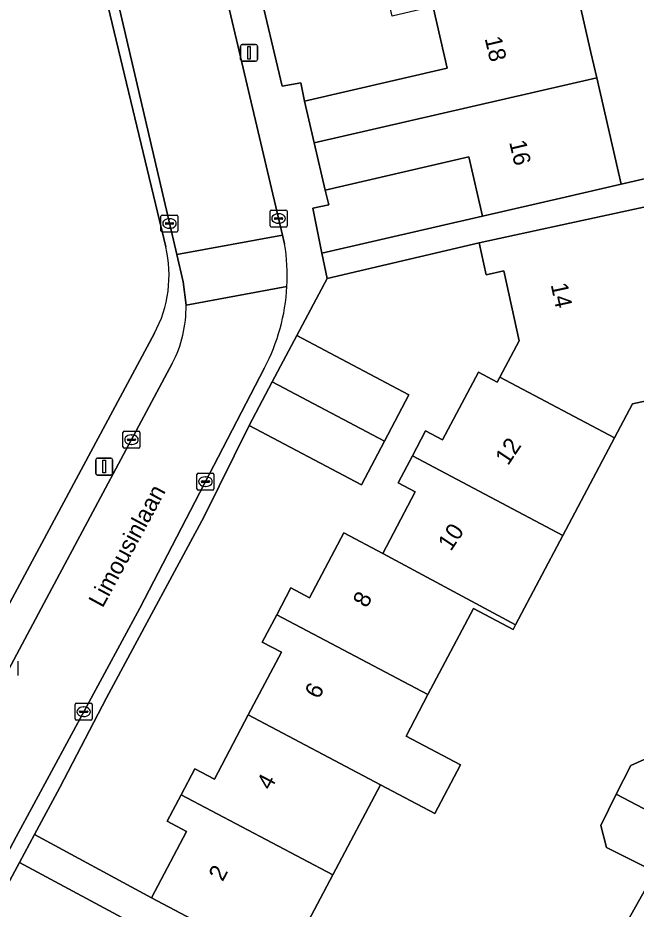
# Model space of a CAD drawing. Extents: x 158455 to 159797, y 387218 to 388672.
# Drawn here: x 159411.4 to 159447.8, y 388531.3 to 388583.8 of the extents above; entities that cross this region are included whole.
import ezdxf

# ---------------------------------------------------------------- set-up
doc = ezdxf.new("R2010")
doc.units = 0
for name, color, linetype in [('IMGEO_Erf', 7, 'Continuous'), ('IMGEO_Kolk', 7, 'Continuous'), ('IMGEO_Lichtmast', 7, 'Continuous'), ('IMGEO_Openbare_ruimte_label', 7, 'Continuous'), ('IMGEO_Pand', 7, 'Continuous'), ('IMGEO_Pand_nummerreeks', 7, 'Continuous'), ('IMGEO_Rijbaan_lokaal_open', 7, 'Continuous'), ('IMGEO_Voetpad_open', 7, 'Continuous')]:
    doc.layers.add(name, color=color, linetype=linetype)

msp = doc.modelspace()

# ---------------------------------------------------------------- linework, layer by layer
at = {"layer": 'IMGEO_Erf'}
for points in [[(159434.05, 388597.03), (159433.274, 388600.465), (159432.855, 388602.318), (159424.232, 388600.319), (159422.68, 388597.911), (159426.984, 388579.764), (159428.082, 388579.949), (159428.298, 388578.881), (159436.699, 388580.813), (159435.889, 388584.337), (159435.865, 388584.443), (159433.448, 388583.886), (159432.637, 388587.414), (159430.268, 388586.869), (159429.679, 388589.432), (159429.078, 388592.046), (159431.483, 388592.598), (159430.644, 388596.247)], [(159455.64, 388589.022), (159453.317, 388588.464), (159452.106, 388593.503), (159454.471, 388594.071), (159454.238, 388595.128), (159451.784, 388594.67), (159451.132, 388598.158), (159453.426, 388598.587), (159453.107, 388599.965), (159450.122, 388599.274), (159447.139, 388598.583), (159446.811, 388599.997), (159438.77, 388598.115), (159440.209, 388591.856), (159441.545, 388586.047), (159441.61, 388585.767), (159444.103, 388586.341), (159445.159, 388581.748), (159445.504, 388580.249), (159446.944, 388573.987), (159455.708, 388576.016), (159455.008, 388579.062), (159457.798, 388579.704)], [(159437.975, 388575.589), (159429.503, 388573.641), (159429.734, 388572.771), (159428.775, 388572.576), (159429.316, 388569.933), (159438.775, 388572.109)], [(159440.031, 388568.877), (159438.99, 388568.65), (159438.581, 388570.531), (159429.624, 388568.432), (159427.834, 388565.081), (159434.444, 388561.59), (159432.999, 388558.855), (159431.646, 388556.293), (159425.036, 388559.784), (159422.392, 388554.429), (159419.564, 388549.177), (159416.624, 388543.74), (159413.887, 388538.468), (159412.397, 388535.701), (159419.285, 388531.972), (159421.349, 388535.88), (159420.213, 388536.48), (159421.033, 388538.033), (159421.839, 388539.56), (159422.986, 388538.955), (159424.982, 388542.734), (159426.931, 388546.425), (159425.808, 388547.017), (159426.661, 388548.633), (159427.495, 388550.212), (159428.589, 388549.634), (159430.604, 388553.449), (159432.9, 388552.236), (159434.816, 388555.864), (159433.803, 388556.399), (159434.642, 388557.987), (159435.419, 388559.458), (159436.426, 388558.926), (159438.536, 388562.92), (159439.645, 388562.334), (159439.795, 388562.619), (159440.926, 388564.76)], [(159427.261, 388525.601), (159425.62, 388522.528), (159422.843, 388524.012), (159420.352, 388525.342), (159421.992, 388528.414), (159411.512, 388534.057), (159406.568, 388524.876), (159409.097, 388523.541), (159407.88, 388521.237), (159413.128, 388518.465), (159418.433, 388515.664), (159419.609, 388517.888), (159424.914, 388515.085), (159426.43, 388517.954), (159428.475, 388516.874), (159428.001, 388515.976), (159431.261, 388514.254), (159436.701, 388511.381), (159440.497, 388518.973)]]:
    msp.add_lwpolyline(points, close=True, dxfattribs=at)
for points in [[(159420.117, 388570.298), (159415.748, 388588.531)], [(159387.649, 388505.953), (159390.453, 388511.176), (159419.456, 388565.205)], [(159450.834, 388561.749), (159447.6, 388561.046), (159446.547, 388559.053), (159443.509, 388553.303), (159440.726, 388548.036), (159440.586, 388547.77), (159438.24, 388549.009), (159435.559, 388543.933), (159434.27, 388541.492), (159437.477, 388539.799), (159435.963, 388536.933), (159432.757, 388538.627), (159429.955, 388533.322), (159427.071, 388527.86)], [(159445.98, 388528.223), (159448.944, 388533.496), (159446.085, 388534.925), (159445.733, 388536.234), (159446.652, 388538.073), (159447.5, 388539.769), (159448.68, 388540.287)]]:
    msp.add_lwpolyline(points, dxfattribs=at)
msp.add_arc((159413.099, 388568.619), 7.215, 331.7577, 13.4526, dxfattribs=at)
at = {"layer": 'IMGEO_Kolk'}
for p, q in [((159426.338, 388572.465), (159427.19, 388572.465)), ((159419.84, 388571.243), (159419.84, 388572.095)), ((159419.915, 388572.169), (159420.767, 388572.169)), ((159420.328, 388571.949), (159420.353, 388571.949)), ((159420.841, 388572.095), (159420.841, 388571.243)), ((159426.263, 388571.539), (159426.263, 388572.391)), ((159426.522, 388571.959), (159426.522, 388571.971)), ((159426.96, 388571.922), (159426.562, 388571.922)), ((159426.565, 388572.008), (159426.963, 388572.008)), ((159426.751, 388572.245), (159426.776, 388572.245)), ((159427.006, 388571.971), (159427.006, 388571.959)), ((159427.264, 388572.391), (159427.264, 388571.539)), ((159420.099, 388571.663), (159420.099, 388571.675)), ((159420.537, 388571.626), (159420.139, 388571.626)), ((159420.142, 388571.712), (159420.54, 388571.712)), ((159420.583, 388571.675), (159420.583, 388571.663)), ((159427.19, 388571.465), (159426.338, 388571.465)), ((159426.774, 388571.685), (159426.749, 388571.685)), ((159420.767, 388571.169), (159419.915, 388571.169)), ((159420.351, 388571.389), (159420.326, 388571.389)), ((159417.602, 388558.514), (159417.602, 388559.366)), ((159417.677, 388559.44), (159418.529, 388559.44)), ((159418.603, 388559.366), (159418.603, 388558.514)), ((159417.861, 388558.934), (159417.861, 388558.946)), ((159418.299, 388558.897), (159417.901, 388558.897)), ((159417.904, 388558.983), (159418.302, 388558.983)), ((159418.09, 388559.22), (159418.115, 388559.22)), ((159418.345, 388558.946), (159418.345, 388558.934)), ((159418.529, 388558.44), (159417.677, 388558.44)), ((159418.113, 388558.66), (159418.088, 388558.66)), ((159421.958, 388556.046), (159421.958, 388556.898)), ((159422.033, 388556.972), (159422.885, 388556.972)), ((159422.446, 388556.752), (159422.471, 388556.752)), ((159422.959, 388556.898), (159422.959, 388556.046)), ((159422.217, 388556.466), (159422.217, 388556.478)), ((159422.655, 388556.429), (159422.257, 388556.429)), ((159422.26, 388556.515), (159422.658, 388556.515)), ((159422.469, 388556.192), (159422.444, 388556.192)), ((159422.701, 388556.478), (159422.701, 388556.466)), ((159422.885, 388555.972), (159422.033, 388555.972)), ((159411.409, 388545.911), (159411.409, 388545.059)), ((159414.788, 388542.499), (159414.788, 388543.351)), ((159414.863, 388543.425), (159415.715, 388543.425)), ((159415.276, 388543.205), (159415.301, 388543.205)), ((159415.789, 388543.351), (159415.789, 388542.499)), ((159415.047, 388542.919), (159415.047, 388542.931)), ((159415.485, 388542.882), (159415.087, 388542.882)), ((159415.09, 388542.968), (159415.488, 388542.968)), ((159415.299, 388542.645), (159415.274, 388542.645)), ((159415.531, 388542.931), (159415.531, 388542.919)), ((159415.715, 388542.425), (159414.863, 388542.425))]:
    msp.add_line(p, q, dxfattribs=at)
for points in [[(159426.338, 388572.465), (159427.19, 388572.465)], [(159419.84, 388571.243), (159419.84, 388572.095)], [(159419.915, 388572.169), (159420.767, 388572.169)], [(159420.841, 388572.095), (159420.841, 388571.243)], [(159426.263, 388571.539), (159426.263, 388572.391)], [(159427.264, 388572.391), (159427.264, 388571.539)], [(159427.19, 388571.465), (159426.338, 388571.465)], [(159420.767, 388571.169), (159419.915, 388571.169)], [(159417.602, 388558.514), (159417.602, 388559.366)], [(159417.677, 388559.44), (159418.529, 388559.44)], [(159418.603, 388559.366), (159418.603, 388558.514)], [(159418.529, 388558.44), (159417.677, 388558.44)], [(159421.958, 388556.046), (159421.958, 388556.898)], [(159422.033, 388556.972), (159422.885, 388556.972)], [(159422.959, 388556.898), (159422.959, 388556.046)], [(159422.885, 388555.972), (159422.033, 388555.972)], [(159411.409, 388545.911), (159411.409, 388545.059)], [(159414.788, 388542.499), (159414.788, 388543.351)], [(159414.863, 388543.425), (159415.715, 388543.425)], [(159415.789, 388543.351), (159415.789, 388542.499)], [(159415.715, 388542.425), (159414.863, 388542.425)]]:
    msp.add_lwpolyline(points, dxfattribs=at)
for centre, radius, start, end in [((159426.34, 388572.389), 0.0765, 91.552, 178.448), ((159426.34, 388572.389), 0.0765, 91.552, 178.448), ((159427.188, 388572.389), 0.0765, 1.552, 88.448), ((159427.188, 388572.389), 0.0765, 1.552, 88.448), ((159419.917, 388572.093), 0.0765, 91.552, 178.448), ((159419.917, 388572.093), 0.0765, 91.552, 178.448), ((159420.765, 388572.093), 0.0765, 1.552, 88.448), ((159420.765, 388572.093), 0.0765, 1.552, 88.448), ((159426.562, 388571.968), 0.0403, 85.8775, 175.7526), ((159426.559, 388571.958), 0.0366, 178.938, 274.7102), ((159426.963, 388571.965), 0.043, 264.8664, 352.4533), ((159426.967, 388571.97), 0.0386, 1.7309, 96.639), ((159420.139, 388571.672), 0.0403, 85.8775, 175.7526), ((159420.136, 388571.662), 0.0366, 178.938, 274.7102), ((159420.54, 388571.669), 0.043, 264.8664, 352.4533), ((159420.544, 388571.674), 0.0386, 1.7309, 96.639), ((159426.34, 388571.541), 0.0765, 181.552, 268.448), ((159426.34, 388571.541), 0.0765, 181.552, 268.448), ((159427.188, 388571.541), 0.0765, 271.552, 358.448), ((159427.188, 388571.541), 0.0765, 271.552, 358.448), ((159419.917, 388571.245), 0.0765, 181.552, 268.448), ((159419.917, 388571.245), 0.0765, 181.552, 268.448), ((159420.765, 388571.245), 0.0765, 271.552, 358.448), ((159420.765, 388571.245), 0.0765, 271.552, 358.448), ((159417.679, 388559.364), 0.0765, 91.552, 178.448), ((159417.679, 388559.364), 0.0765, 91.552, 178.448), ((159418.527, 388559.364), 0.0765, 1.552, 88.448), ((159418.527, 388559.364), 0.0765, 1.552, 88.448), ((159417.901, 388558.943), 0.0403, 85.8775, 175.7526), ((159417.898, 388558.933), 0.0366, 178.938, 274.7102), ((159418.302, 388558.94), 0.043, 264.8664, 352.4533), ((159418.306, 388558.945), 0.0386, 1.7309, 96.639), ((159417.679, 388558.516), 0.0765, 181.552, 268.448), ((159417.679, 388558.516), 0.0765, 181.552, 268.448), ((159418.527, 388558.516), 0.0765, 271.552, 358.448), ((159418.527, 388558.516), 0.0765, 271.552, 358.448), ((159422.035, 388556.896), 0.0765, 91.552, 178.448), ((159422.035, 388556.896), 0.0765, 91.552, 178.448), ((159422.883, 388556.896), 0.0765, 1.552, 88.448), ((159422.883, 388556.896), 0.0765, 1.552, 88.448), ((159422.257, 388556.475), 0.0403, 85.8775, 175.7526), ((159422.254, 388556.465), 0.0366, 178.938, 274.7102), ((159422.658, 388556.472), 0.043, 264.8664, 352.4533), ((159422.662, 388556.477), 0.0386, 1.7309, 96.639), ((159422.035, 388556.048), 0.0765, 181.552, 268.448), ((159422.035, 388556.048), 0.0765, 181.552, 268.448), ((159422.883, 388556.048), 0.0765, 271.552, 358.448), ((159422.883, 388556.048), 0.0765, 271.552, 358.448), ((159414.865, 388543.349), 0.0765, 91.552, 178.448), ((159414.865, 388543.349), 0.0765, 91.552, 178.448), ((159415.713, 388543.349), 0.0765, 1.552, 88.448), ((159415.713, 388543.349), 0.0765, 1.552, 88.448), ((159415.087, 388542.928), 0.0403, 85.8775, 175.7526), ((159415.084, 388542.918), 0.0366, 178.938, 274.7102), ((159415.488, 388542.925), 0.043, 264.8664, 352.4533), ((159415.492, 388542.93), 0.0386, 1.7309, 96.639), ((159414.865, 388542.501), 0.0765, 181.552, 268.448), ((159414.865, 388542.501), 0.0765, 181.552, 268.448), ((159415.713, 388542.501), 0.0765, 271.552, 358.448), ((159415.713, 388542.501), 0.0765, 271.552, 358.448)]:
    msp.add_arc(centre, radius, start, end, dxfattribs=at)
for centre, major_axis, ratio, start_param, end_param in [((159420.327, 388571.669), (-0.387, 0.002), 0.722429, 4.712389, 7.853982), ((159420.352, 388571.669), (-0.39, 0.002), 0.717154, 1.570796, 4.712389), ((159426.75, 388571.965), (-0.387, 0.002), 0.722429, 4.712389, 7.853982), ((159426.775, 388571.965), (-0.39, 0.002), 0.717154, 1.570796, 4.712389), ((159418.089, 388558.94), (-0.387, 0.002), 0.722429, 4.712389, 7.853982), ((159418.114, 388558.94), (-0.39, 0.002), 0.717154, 1.570796, 4.712389), ((159422.445, 388556.472), (-0.387, 0.002), 0.722429, 4.712389, 7.853982), ((159422.47, 388556.472), (-0.39, 0.002), 0.717154, 1.570796, 4.712389), ((159415.275, 388542.925), (-0.387, 0.002), 0.722429, 4.712389, 7.853982), ((159415.3, 388542.925), (-0.39, 0.002), 0.717154, 1.570796, 4.712389)]:
    msp.add_ellipse(centre, major_axis=major_axis, ratio=ratio, start_param=start_param, end_param=end_param, dxfattribs=at)
at = {"layer": 'IMGEO_Lichtmast'}
for p, q in [((159424.525, 388581.32), (159424.525, 388582.12)), ((159424.525, 388582.12), (159424.525, 388581.32)), ((159424.625, 388582.22), (159425.415, 388582.22)), ((159425.415, 388582.22), (159424.625, 388582.22)), ((159425.515, 388582.12), (159425.515, 388581.32)), ((159425.515, 388581.32), (159425.515, 388582.12)), ((159425.415, 388581.22), (159424.625, 388581.22)), ((159424.625, 388581.22), (159425.415, 388581.22)), ((159416.003, 388556.958), (159416.003, 388557.758)), ((159416.003, 388557.758), (159416.003, 388556.958)), ((159416.103, 388557.858), (159416.893, 388557.858)), ((159416.893, 388557.858), (159416.103, 388557.858)), ((159416.993, 388557.758), (159416.993, 388556.958)), ((159416.993, 388556.958), (159416.993, 388557.758)), ((159416.893, 388556.858), (159416.103, 388556.858)), ((159416.103, 388556.858), (159416.893, 388556.858))]:
    msp.add_line(p, q, dxfattribs=at)
for points in [[(159424.945, 388582.095), (159425.095, 388582.095), (159425.095, 388581.345), (159424.945, 388581.345), (159424.945, 388582.095)], [(159416.423, 388557.733), (159416.573, 388557.733), (159416.573, 388556.983), (159416.423, 388556.983), (159416.423, 388557.733)]]:
    msp.add_lwpolyline(points, dxfattribs=at)
for centre, start, end in [((159424.625, 388582.12), 90, 180), ((159424.625, 388582.12), 90, 180), ((159425.415, 388582.12), 0, 90), ((159425.415, 388582.12), 360, 90), ((159424.625, 388581.32), 180, 270), ((159424.625, 388581.32), 180, 270), ((159425.415, 388581.32), 270, 0), ((159425.415, 388581.32), 270, 0), ((159416.103, 388557.758), 90, 180), ((159416.103, 388557.758), 90, 180), ((159416.893, 388557.758), 0, 90), ((159416.893, 388557.758), 360, 90), ((159416.103, 388556.958), 180, 270), ((159416.103, 388556.958), 180, 270), ((159416.893, 388556.958), 270, 0), ((159416.893, 388556.958), 270, 0)]:
    msp.add_arc(centre, 0.1, start, end, dxfattribs=at)
at = {"layer": 'IMGEO_Pand'}
for points in [[(159444.103, 388586.341), (159441.61, 388585.767), (159435.865, 388584.443), (159435.889, 388584.337), (159436.699, 388580.813), (159428.298, 388578.881), (159428.864, 388576.418), (159445.504, 388580.249), (159445.159, 388581.748)], [(159428.864, 388576.418), (159429.503, 388573.641), (159437.975, 388575.589), (159438.775, 388572.109), (159443.648, 388573.229), (159446.944, 388573.987), (159445.504, 388580.249)], [(159439.795, 388562.619), (159446.547, 388559.053), (159447.6, 388561.046), (159450.834, 388561.749), (159449.728, 388566.836), (159448.458, 388572.677), (159443.468, 388571.593), (159438.581, 388570.531), (159438.99, 388568.65), (159440.031, 388568.877), (159440.926, 388564.76)], [(159426.39, 388562.346), (159432.999, 388558.855), (159434.444, 388561.59), (159427.834, 388565.081)], [(159443.509, 388553.303), (159446.547, 388559.053), (159439.795, 388562.619), (159439.645, 388562.334), (159438.536, 388562.92), (159436.426, 388558.926), (159435.419, 388559.458), (159434.642, 388557.987)], [(159426.39, 388562.346), (159425.036, 388559.784), (159431.646, 388556.293), (159432.999, 388558.855)], [(159432.9, 388552.236), (159440.726, 388548.036), (159443.509, 388553.303), (159434.642, 388557.987), (159433.803, 388556.399), (159434.816, 388555.864)], [(159432.9, 388552.236), (159430.604, 388553.449), (159428.589, 388549.634), (159427.495, 388550.212), (159426.661, 388548.633), (159435.559, 388543.933), (159438.24, 388549.009), (159440.586, 388547.77), (159440.726, 388548.036)], [(159426.661, 388548.633), (159425.808, 388547.017), (159426.931, 388546.425), (159424.982, 388542.734), (159432.757, 388538.627), (159435.963, 388536.933), (159437.477, 388539.799), (159434.27, 388541.492), (159435.559, 388543.933)], [(159421.033, 388538.033), (159429.955, 388533.322), (159432.757, 388538.627), (159424.982, 388542.734), (159422.986, 388538.955), (159421.839, 388539.56)], [(159451.608, 388538.823), (159448.68, 388540.287), (159447.5, 388539.769), (159446.652, 388538.073), (159450.276, 388536.159)], [(159421.033, 388538.033), (159420.213, 388536.48), (159421.349, 388535.88), (159419.285, 388531.972), (159423.707, 388529.637), (159427.071, 388527.86), (159429.955, 388533.322)], [(159450.276, 388536.159), (159446.652, 388538.073), (159445.733, 388536.234), (159446.085, 388534.925), (159448.944, 388533.496)]]:
    msp.add_lwpolyline(points, close=True, dxfattribs=at)
at = {"layer": 'IMGEO_Rijbaan_lokaal_open'}
msp.add_lwpolyline([(159414.797, 388622.614), (159408.644, 388621.21), (159409.164, 388618.928), (159413.357, 388601.409), (159417.279, 388584.826), (159420.765, 388569.841), (159426.997, 388570.983), (159418.283, 388608.008)], close=True, dxfattribs=at)
for points in [[(159427.118, 388570.467), (159426.997, 388570.983), (159420.765, 388569.841), (159421.138, 388568.236), (159421.314, 388566.865), (159427.256, 388567.953)], [(159427.256, 388567.953), (159421.314, 388566.865)], [(159420.502, 388563.425), (159413.256, 388549.887), (159404.154, 388532.824), (159401.325, 388527.482), (159405.747, 388525.121), (159411.306, 388535.566), (159418.596, 388549.032), (159425.939, 388563.17)]]:
    msp.add_lwpolyline(points, dxfattribs=at)
for centre, radius, start, end in [((159415.605, 388568.574), 11.667, 356.9476, 9.3363), ((159415.616, 388568.585), 11.657, 332.3189, 356.8913), ((159414.198, 388566.729), 7.117, 332.3407, 1.0966)]:
    msp.add_arc(centre, radius, start, end, dxfattribs=at)
at = {"layer": 'IMGEO_Voetpad_open'}
for points in [[(159425.036, 388559.784), (159426.39, 388562.346), (159427.834, 388565.081), (159429.624, 388568.432), (159429.316, 388569.933), (159428.775, 388572.576), (159429.734, 388572.771), (159429.503, 388573.641), (159428.864, 388576.418), (159428.298, 388578.881), (159428.082, 388579.949), (159426.984, 388579.764), (159422.68, 388597.911), (159420.381, 388607.781), (159416.926, 388622.822), (159416.279, 388625.64), (159415.603, 388628.582), (159414.457, 388633.572), (159416.004, 388636.018), (159413.826, 388636.549)], [(159412.886, 388630.292), (159414.145, 388625.326), (159414.185, 388625.168), (159414.233, 388624.977), (159414.797, 388622.614), (159418.283, 388608.008), (159426.997, 388570.983), (159427.118, 388570.467)], [(159409.164, 388618.928), (159408.644, 388621.21), (159408.056, 388623.786), (159407.466, 388623.656), (159408.649, 388618.16), (159409.363, 388615.12), (159410.047, 388612.208), (159411.472, 388606.455), (159412.831, 388600.706), (159415.28, 388590.486), (159415.748, 388588.531), (159420.117, 388570.298)], [(159421.314, 388566.865), (159421.138, 388568.236), (159420.765, 388569.841), (159417.279, 388584.826), (159413.357, 388601.409), (159409.164, 388618.928)], [(159455.708, 388576.016), (159446.944, 388573.987), (159443.648, 388573.229), (159438.775, 388572.109), (159429.316, 388569.933), (159429.624, 388568.432), (159438.581, 388570.531), (159443.468, 388571.593), (159448.458, 388572.677)], [(159419.456, 388565.205), (159390.453, 388511.176), (159391.063, 388510.66)], [(159391.451, 388509.346), (159392.201, 388510.803), (159396.095, 388517.605), (159400.019, 388525.016), (159401.325, 388527.482), (159404.154, 388532.824), (159413.256, 388549.887), (159420.502, 388563.425)], [(159425.939, 388563.17), (159418.596, 388549.032), (159411.306, 388535.566), (159405.747, 388525.121), (159404.436, 388522.657), (159403.414, 388520.737), (159399.096, 388512.737)], [(159399.839, 388512.272), (159403.083, 388518.282), (159402.938, 388518.359), (159406.421, 388524.954), (159406.568, 388524.876), (159411.512, 388534.057), (159412.397, 388535.701), (159413.887, 388538.468), (159416.624, 388543.74), (159419.564, 388549.177), (159422.392, 388554.429), (159425.036, 388559.784)], [(159423.707, 388529.637), (159419.285, 388531.972), (159412.397, 388535.701), (159411.512, 388534.057), (159421.992, 388528.414)], [(159448.944, 388533.496), (159445.98, 388528.223)]]:
    msp.add_lwpolyline(points, dxfattribs=at)
for centre, radius, start, end in [((159415.605, 388568.574), 11.667, 356.9476, 9.3363), ((159413.099, 388568.619), 7.215, 331.7577, 13.4526), ((159415.616, 388568.585), 11.657, 332.3189, 356.8913), ((159414.198, 388566.729), 7.117, 332.3407, 1.0966)]:
    msp.add_arc(centre, radius, start, end, dxfattribs=at)

# ---------------------------------------------------------------- texts
at = {"layer": 'IMGEO_Openbare_ruimte_label'}
msp.add_text('Limousinlaan', height=1, rotation=61.641, dxfattribs=at).set_placement((159416.402, 388548.996))
at = {"layer": 'IMGEO_Pand_nummerreeks'}
for s, rotation, p in [('18', 283.281, (159438.895, 388582.571)), ('16', 283.2797, (159440.337, 388576.461)), ('14', 282.2648, (159442.784, 388568.072)), ('12', 56.2589, (159440.276, 388557.374)), ('10', 56.2589, (159436.907, 388552.33)), ('8', 62.2095, (159431.965, 388548.994)), ('6', 62.2095, (159429.133, 388543.622)), ('4', 62.2095, (159426.303, 388538.253)), ('2', 62.2095, (159423.472, 388532.882))]:
    msp.add_text(s, height=1, rotation=rotation, dxfattribs=at).set_placement(p)

doc.saveas('drawing.dxf')
